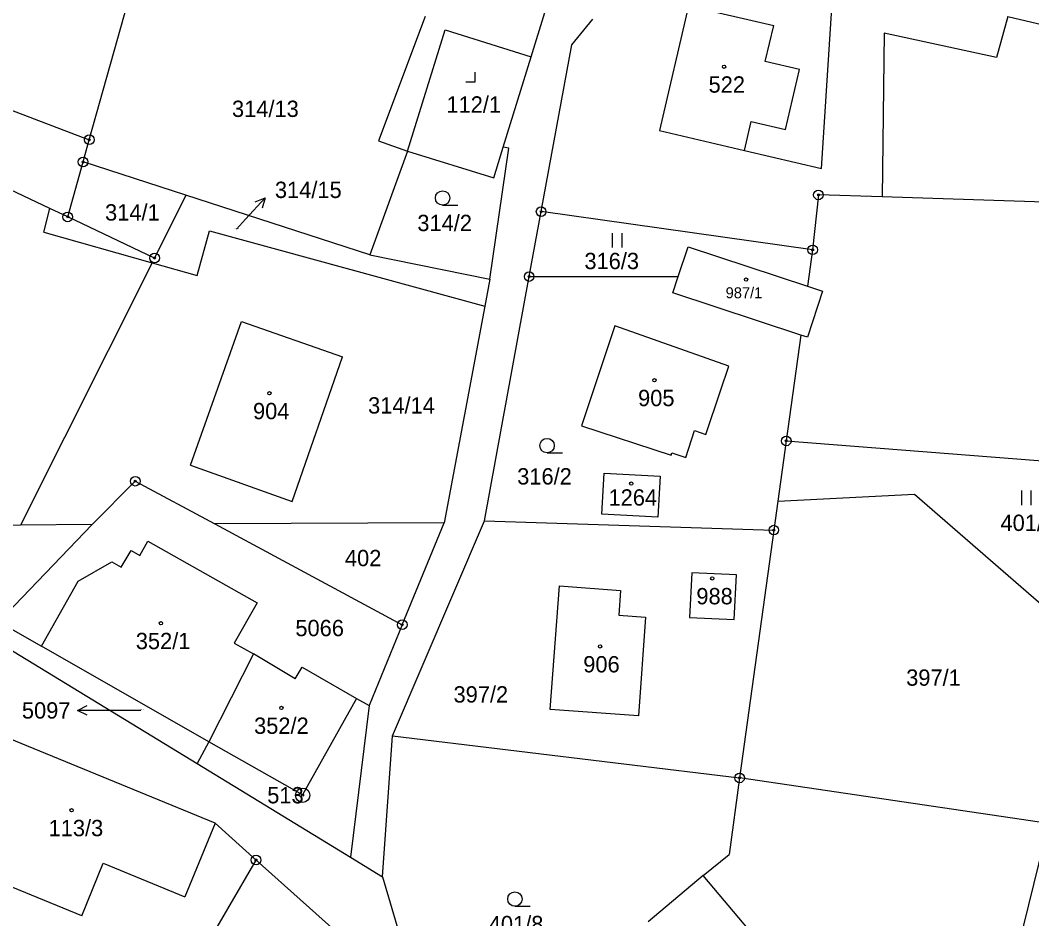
# Model space of a CAD drawing. Extents: x -439246 to -433691, y -1130252 to -1121148.
# Drawn here: x -437614.4 to -437509, y -1124040.5 to -1123946.9 of the extents above; entities that cross this region are included whole.
import ezdxf

# ---------------------------------------------------------------- set-up
doc = ezdxf.new("R2010")
doc.units = 0
for name, color, linetype in [('Vrstva 1', 7, 'Continuous'), ('Vrstva 16', 7, 'Continuous'), ('Vrstva 17', 7, 'Continuous'), ('Vrstva 18', 7, 'Continuous'), ('Vrstva 19', 7, 'Continuous'), ('Vrstva 24', 7, 'Continuous'), ('Vrstva 25', 7, 'Continuous'), ('Vrstva 3', 7, 'Continuous'), ('Vrstva 37', 7, 'Continuous'), ('Vrstva 4', 7, 'Continuous')]:
    doc.layers.add(name, color=color, linetype=linetype)

msp = doc.modelspace()

# ---------------------------------------------------------------- linework, layer by layer
at = {"layer": 'Vrstva 1'}
for p, q in [((-437634.29, -1123949.12), (-437607.19, -1123959.35)), ((-437470.33, -1123967.11), (-437524.61, -1123965.31))]:
    msp.add_line(p, q, dxfattribs=at)
for points in [[(-437530.94, -1123962.35), (-437528.07, -1123917.58)], [(-437607.19, -1123959.35), (-437603.15, -1123944.96)], [(-437544.78, -1123945.4), (-437547.82, -1123958.4)], [(-437572.2, -1123946.5), (-437577.06, -1123959.45)], [(-437561.16, -1123950.71), (-437559.74, -1123946.11)], [(-437556.95, -1123949.46), (-437554.76, -1123946.79)], [(-437511.54, -1123946.5), (-437512.71, -1123950.8)], [(-437511.54, -1123946.5), (-437505.5, -1123947.93)], [(-437524.4, -1123948.24), (-437524.61, -1123965.31)], [(-437512.71, -1123950.8), (-437524.4, -1123948.24)], [(-437560.14, -1123966.84), (-437556.95, -1123949.46)], [(-437564.09, -1123960.13), (-437561.16, -1123950.71)], [(-437547.82, -1123958.4), (-437538.96, -1123960.47)], [(-437611.3, -1123966.51), (-437627.79, -1123958.71)], [(-437607.84, -1123961.67), (-437607.19, -1123959.35)], [(-437577.06, -1123959.45), (-437574.05, -1123960.53)], [(-437565.48, -1123973.89), (-437563.51, -1123960.22)], [(-437565.07, -1123963.31), (-437564.09, -1123960.13)], [(-437563.51, -1123960.22), (-437564.09, -1123960.13)], [(-437538.96, -1123960.47), (-437530.94, -1123962.35)], [(-437574.05, -1123960.53), (-437577.97, -1123971.35)], [(-437574.05, -1123960.53), (-437565.07, -1123963.31)], [(-437609.44, -1123967.39), (-437607.84, -1123961.67)], [(-437597.14, -1123965.14), (-437607.84, -1123961.67)], [(-437597.14, -1123965.14), (-437600.39, -1123971.67)], [(-437577.97, -1123971.35), (-437597.14, -1123965.14)], [(-437531.26, -1123965.1), (-437531.86, -1123970.82)], [(-437524.61, -1123965.31), (-437531.26, -1123965.1)], [(-437611.92, -1123968.97), (-437611.3, -1123966.51)], [(-437609.44, -1123967.39), (-437611.3, -1123966.51)], [(-437600.39, -1123971.67), (-437609.44, -1123967.39)], [(-437561.38, -1123973.6), (-437560.14, -1123966.84)], [(-437531.86, -1123970.82), (-437560.14, -1123966.84)], [(-437595.97, -1123973.48), (-437594.67, -1123968.84)], [(-437594.67, -1123968.84), (-437566, -1123976.67)], [(-437611.92, -1123968.97), (-437600.64, -1123972.16)], [(-437545.85, -1123973.6), (-437544.81, -1123970.51)], [(-437544.81, -1123970.51), (-437532.38, -1123974.62)], [(-437531.86, -1123970.82), (-437532.38, -1123974.62)], [(-437577.97, -1123971.35), (-437565.48, -1123973.89)], [(-437600.64, -1123972.16), (-437614.37, -1123999.48)], [(-437600.64, -1123972.16), (-437595.97, -1123973.48)], [(-437566.05, -1123999.03), (-437561.38, -1123973.6)], [(-437565.48, -1123973.89), (-437566, -1123976.67)], [(-437561.38, -1123973.6), (-437545.85, -1123973.6)], [(-437546.41, -1123975.28), (-437545.85, -1123973.6)], [(-437532.38, -1123974.62), (-437530.82, -1123975.14), (-437532.4, -1123979.92), (-437533.08, -1123979.69)], [(-437533.08, -1123979.69), (-437546.41, -1123975.28)], [(-437566, -1123976.67), (-437570.23, -1123999.24)], [(-437596.64, -1123993.25), (-437591.33, -1123978.3)], [(-437591.33, -1123978.3), (-437580.82, -1123981.97)], [(-437552.45, -1123978.75), (-437555.93, -1123989.16)], [(-437540.58, -1123982.93), (-437552.45, -1123978.75)], [(-437533.08, -1123979.69), (-437534.61, -1123990.72)], [(-437586.08, -1123997.03), (-437580.82, -1123981.97)], [(-437541.45, -1123985.49), (-437540.58, -1123982.93)], [(-437542.97, -1123990.04), (-437541.45, -1123985.49)], [(-437555.93, -1123989.16), (-437546.58, -1123992.2)], [(-437545.08, -1123992.44), (-437544.15, -1123989.64)], [(-437544.15, -1123989.64), (-437542.97, -1123990.04)], [(-437534.61, -1123990.72), (-437535.48, -1123996.98)], [(-437534.61, -1123990.72), (-437498.58, -1123993.52)], [(-437546.58, -1123992.2), (-437546.51, -1123991.97)], [(-437546.51, -1123991.97), (-437545.08, -1123992.44)], [(-437596.64, -1123993.25), (-437586.08, -1123997.03)], [(-437553.58, -1123994.08), (-437547.74, -1123994.38), (-437547.99, -1123998.67), (-437553.82, -1123998.35), (-437553.58, -1123994.08)], [(-437606.9, -1123999.44), (-437602.4, -1123994.92)], [(-437602.4, -1123994.92), (-437594.12, -1123999.37)], [(-437535.48, -1123996.98), (-437521.24, -1123996.28)], [(-437521.24, -1123996.28), (-437500.96, -1124013.92)], [(-437535.48, -1123996.98), (-437535.9, -1124000.01)], [(-437614.37, -1123999.48), (-437626.7, -1123999.76)], [(-437616.64, -1124009.55), (-437606.9, -1123999.44)], [(-437606.9, -1123999.44), (-437614.37, -1123999.48)], [(-437570.23, -1123999.24), (-437594.12, -1123999.37)], [(-437594.12, -1123999.37), (-437574.6, -1124009.86)], [(-437575.63, -1124021.43), (-437566.05, -1123999.03)], [(-437574.6, -1124009.86), (-437570.23, -1123999.24)], [(-437566.05, -1123999.03), (-437535.9, -1124000.01)], [(-437535.9, -1124000.01), (-437539.47, -1124025.82)], [(-437601.94, -1124002.64), (-437601.1, -1124001.17)], [(-437601.1, -1124001.17), (-437589.7, -1124007.6)], [(-437603.87, -1124003.86), (-437602.83, -1124002.13)], [(-437602.83, -1124002.13), (-437601.94, -1124002.64)], [(-437608.35, -1124005.33), (-437604.85, -1124003.32)], [(-437604.85, -1124003.32), (-437603.87, -1124003.86)], [(-437544.44, -1124004.45), (-437544.67, -1124009.1)], [(-437539.79, -1124004.68), (-437544.44, -1124004.45)], [(-437540.02, -1124009.33), (-437539.79, -1124004.68)], [(-437612.16, -1124012.1), (-437608.35, -1124005.33)], [(-437559.18, -1124018.69), (-437558.24, -1124005.82)], [(-437558.24, -1124005.82), (-437551.86, -1124006.29)], [(-437551.86, -1124006.29), (-437552.05, -1124008.88)], [(-437589.7, -1124007.6), (-437592.09, -1124011.78)], [(-437552.05, -1124008.88), (-437549.26, -1124009.09)], [(-437616.64, -1124009.55), (-437612.16, -1124012.1)], [(-437574.6, -1124009.86), (-437578.06, -1124018.28)], [(-437549.26, -1124009.09), (-437550, -1124019.36)], [(-437544.67, -1124009.1), (-437540.02, -1124009.33)], [(-437617.11, -1124011.43), (-437595.97, -1124024.33)], [(-437594.76, -1124022.05), (-437612.16, -1124012.1)], [(-437592.09, -1124011.78), (-437590.09, -1124012.91)], [(-437590.09, -1124012.91), (-437594.76, -1124022.05)], [(-437585.75, -1124015.49), (-437590.09, -1124012.91)], [(-437585.75, -1124015.49), (-437585.01, -1124014.3)], [(-437585.01, -1124014.3), (-437579.36, -1124017.55)], [(-437578.06, -1124018.28), (-437579.98, -1124034.09)], [(-437579.36, -1124017.55), (-437578.06, -1124018.28)], [(-437550, -1124019.36), (-437559.18, -1124018.69)], [(-437594.08, -1124030.52), (-437616.22, -1124021.45)], [(-437576.65, -1124036.12), (-437575.63, -1124021.43)], [(-437575.63, -1124021.43), (-437539.47, -1124025.82)], [(-437594.76, -1124022.05), (-437595.97, -1124024.33)], [(-437595.97, -1124024.33), (-437579.98, -1124034.09)], [(-437539.47, -1124025.82), (-437540.57, -1124033.79)], [(-437507.31, -1124030.55), (-437539.47, -1124025.82)], [(-437594.08, -1124030.52), (-437589.83, -1124034.37)], [(-437507.31, -1124030.55), (-437515.65, -1124064.59)], [(-437579.98, -1124034.09), (-437576.65, -1124036.12)], [(-437543.27, -1124035.99), (-437540.57, -1124033.79)], [(-437598.67, -1124049.6), (-437589.83, -1124034.37)], [(-437589.83, -1124034.37), (-437581.3, -1124041.99)], [(-437576.65, -1124036.12), (-437568.26, -1124064.63)], [(-437543.27, -1124035.99), (-437548.98, -1124040.81)], [(-437529.34, -1124052.5), (-437543.27, -1124035.99)]]:
    msp.add_lwpolyline(points, dxfattribs=at)
at = {"layer": 'Vrstva 16'}
for p, q in [((-437590.91, -1123967.61), (-437588.86, -1123965.42)), ((-437605.43, -1124018.79), (-437608.43, -1124018.79))]:
    msp.add_line(p, q, dxfattribs=at)
for points in [[(-437589.91, -1123965.81), (-437588.86, -1123965.42), (-437589.18, -1123966.49)], [(-437591.87, -1123968.65), (-437590.91, -1123967.61)], [(-437607.43, -1124019.29), (-437608.43, -1124018.79), (-437607.43, -1124018.29)], [(-437601.84, -1124018.79), (-437605.43, -1124018.79)]]:
    msp.add_lwpolyline(points, dxfattribs=at)
at = {"layer": 'Vrstva 24'}
for centre, radius in [((-437607.19, -1123959.35), 0.5), ((-437607.19, -1123959.35), 0.1), ((-437607.84, -1123961.67), 0.5), ((-437607.84, -1123961.67), 0.1), ((-437531.26, -1123965.1), 0.5), ((-437531.26, -1123965.1), 0.1), ((-437560.14, -1123966.84), 0.5), ((-437560.14, -1123966.84), 0.1), ((-437609.44, -1123967.39), 0.5), ((-437609.44, -1123967.39), 0.1), ((-437531.86, -1123970.82), 0.5), ((-437531.86, -1123970.82), 0.1), ((-437600.39, -1123971.67), 0.5), ((-437600.39, -1123971.67), 0.1), ((-437561.38, -1123973.6), 0.5), ((-437561.38, -1123973.6), 0.1), ((-437534.61, -1123990.72), 0.5), ((-437534.61, -1123990.72), 0.1), ((-437602.4, -1123994.92), 0.5), ((-437602.4, -1123994.92), 0.1), ((-437535.9, -1124000.01), 0.5), ((-437535.9, -1124000.01), 0.1), ((-437574.6, -1124009.86), 0.5), ((-437574.6, -1124009.86), 0.1), ((-437539.47, -1124025.82), 0.5), ((-437539.47, -1124025.82), 0.1), ((-437584.97, -1124027.62), 0.75), ((-437584.97, -1124027.62), 0.1), ((-437589.83, -1124034.37), 0.5), ((-437589.83, -1124034.37), 0.1)]:
    msp.add_circle(centre, radius, dxfattribs=at)
at = {"layer": 'Vrstva 25'}
for p, q in [((-437570.4, -1123966.17), (-437568.8, -1123966.17)), ((-437552.71, -1123970.59), (-437552.71, -1123969.09)), ((-437551.71, -1123970.59), (-437551.71, -1123969.09)), ((-437559.52, -1123991.96), (-437557.92, -1123991.96)), ((-437510.09, -1123997.4), (-437510.09, -1123995.9)), ((-437509.09, -1123997.4), (-437509.09, -1123995.9)), ((-437562.87, -1124039.19), (-437561.27, -1124039.19))]:
    msp.add_line(p, q, dxfattribs=at)
msp.add_lwpolyline([(-437567.99, -1123953.33), (-437566.99, -1123953.33), (-437566.99, -1123952.33)], dxfattribs=at)
for centre, radius in [((-437541.08, -1123951.75), 0.175), ((-437570.4, -1123965.42), 0.75), ((-437538.8, -1123973.92), 0.175), ((-437548.34, -1123984.4), 0.175), ((-437588.44, -1123985.76), 0.175), ((-437559.52, -1123991.21), 0.75), ((-437550.75, -1123995.16), 0.175), ((-437542.32, -1124005.04), 0.175), ((-437599.73, -1124009.71), 0.175), ((-437554, -1124012.13), 0.175), ((-437587.19, -1124018.53), 0.175), ((-437609.03, -1124029.19), 0.175), ((-437562.87, -1124038.44), 0.75)]:
    msp.add_circle(centre, radius, dxfattribs=at)
at = {"layer": 'Vrstva 3'}
for points in [[(-437544.78, -1123945.4), (-437547.82, -1123958.4)], [(-437544.78, -1123945.4), (-437535.92, -1123947.47)], [(-437536.8, -1123951.22), (-437535.92, -1123947.47)], [(-437533.24, -1123952.05), (-437536.8, -1123951.22)], [(-437534.7, -1123958.28), (-437533.24, -1123952.05)], [(-437547.82, -1123958.4), (-437538.96, -1123960.47)], [(-437538.96, -1123960.47), (-437538.25, -1123957.45)], [(-437538.25, -1123957.45), (-437534.7, -1123958.28)], [(-437545.85, -1123973.6), (-437544.81, -1123970.51)], [(-437544.81, -1123970.51), (-437532.38, -1123974.62)], [(-437546.41, -1123975.28), (-437545.85, -1123973.6)], [(-437532.38, -1123974.62), (-437530.82, -1123975.14), (-437532.4, -1123979.92), (-437533.08, -1123979.69)], [(-437533.08, -1123979.69), (-437546.41, -1123975.28)], [(-437596.64, -1123993.25), (-437591.33, -1123978.3)], [(-437591.33, -1123978.3), (-437580.82, -1123981.97)], [(-437552.45, -1123978.75), (-437555.93, -1123989.16)], [(-437540.58, -1123982.93), (-437552.45, -1123978.75)], [(-437586.08, -1123997.03), (-437580.82, -1123981.97)], [(-437541.45, -1123985.49), (-437540.58, -1123982.93)], [(-437542.97, -1123990.04), (-437541.45, -1123985.49)], [(-437555.93, -1123989.16), (-437546.58, -1123992.2)], [(-437545.08, -1123992.44), (-437544.15, -1123989.64)], [(-437544.15, -1123989.64), (-437542.97, -1123990.04)], [(-437546.58, -1123992.2), (-437546.51, -1123991.97)], [(-437546.51, -1123991.97), (-437545.08, -1123992.44)], [(-437596.64, -1123993.25), (-437586.08, -1123997.03)], [(-437553.58, -1123994.08), (-437547.74, -1123994.38), (-437547.99, -1123998.67), (-437553.82, -1123998.35), (-437553.58, -1123994.08)], [(-437601.94, -1124002.64), (-437601.1, -1124001.17)], [(-437601.1, -1124001.17), (-437589.7, -1124007.6)], [(-437603.87, -1124003.86), (-437602.83, -1124002.13)], [(-437602.83, -1124002.13), (-437601.94, -1124002.64)], [(-437608.35, -1124005.33), (-437604.85, -1124003.32)], [(-437604.85, -1124003.32), (-437603.87, -1124003.86)], [(-437544.44, -1124004.45), (-437544.67, -1124009.1)], [(-437539.79, -1124004.68), (-437544.44, -1124004.45)], [(-437540.02, -1124009.33), (-437539.79, -1124004.68)], [(-437612.16, -1124012.1), (-437608.35, -1124005.33)], [(-437559.18, -1124018.69), (-437558.24, -1124005.82)], [(-437558.24, -1124005.82), (-437551.86, -1124006.29)], [(-437551.86, -1124006.29), (-437552.05, -1124008.88)], [(-437589.7, -1124007.6), (-437592.09, -1124011.78)], [(-437552.05, -1124008.88), (-437549.26, -1124009.09)], [(-437549.26, -1124009.09), (-437550, -1124019.36)], [(-437544.67, -1124009.1), (-437540.02, -1124009.33)], [(-437594.76, -1124022.05), (-437612.16, -1124012.1)], [(-437592.09, -1124011.78), (-437590.09, -1124012.91)], [(-437590.09, -1124012.91), (-437594.76, -1124022.05)], [(-437590.09, -1124012.91), (-437594.76, -1124022.05)], [(-437585.75, -1124015.49), (-437590.09, -1124012.91)], [(-437585.75, -1124015.49), (-437585.01, -1124014.3)], [(-437585.01, -1124014.3), (-437579.36, -1124017.55)], [(-437579.36, -1124017.55), (-437584.98, -1124027.59)], [(-437550, -1124019.36), (-437559.18, -1124018.69)], [(-437594.08, -1124030.52), (-437616.22, -1124021.45)], [(-437584.98, -1124027.59), (-437594.76, -1124022.05)], [(-437594.08, -1124030.52), (-437597.23, -1124038.2)], [(-437607.98, -1124040.17), (-437620.44, -1124035.07)], [(-437607.98, -1124040.17), (-437605.74, -1124034.71)], [(-437605.74, -1124034.71), (-437597.23, -1124038.2)]]:
    msp.add_lwpolyline(points, dxfattribs=at)
at = {"layer": 'Vrstva 37'}
for centre in [(-437541.08, -1123951.75), (-437538.8, -1123973.92), (-437548.34, -1123984.4), (-437588.44, -1123985.76), (-437550.75, -1123995.16), (-437542.32, -1124005.04), (-437599.73, -1124009.71), (-437554, -1124012.13), (-437587.19, -1124018.53), (-437609.03, -1124029.19)]:
    msp.add_circle(centre, 0.175, dxfattribs=at)
at = {"layer": 'Vrstva 4'}
for points in [[(-437544.78, -1123945.4), (-437535.92, -1123947.47)], [(-437536.8, -1123951.22), (-437535.92, -1123947.47)], [(-437574.05, -1123960.53), (-437570.14, -1123947.92)], [(-437570.14, -1123947.92), (-437561.16, -1123950.71)], [(-437533.24, -1123952.05), (-437536.8, -1123951.22)], [(-437534.7, -1123958.28), (-437533.24, -1123952.05)], [(-437538.96, -1123960.47), (-437538.25, -1123957.45)], [(-437538.25, -1123957.45), (-437534.7, -1123958.28)], [(-437579.36, -1124017.55), (-437584.98, -1124027.59)], [(-437584.98, -1124027.59), (-437594.76, -1124022.05)], [(-437594.08, -1124030.52), (-437597.23, -1124038.2)], [(-437607.98, -1124040.17), (-437620.44, -1124035.07)], [(-437607.98, -1124040.17), (-437605.74, -1124034.71)], [(-437605.74, -1124034.71), (-437597.23, -1124038.2)]]:
    msp.add_lwpolyline(points, dxfattribs=at)

# ---------------------------------------------------------------- texts
at = {"layer": 'Vrstva 16'}
for s, p in [('314/15', (-437587.86, -1123965.42)), ('5097', (-437614.21, -1124019.64))]:
    msp.add_text(s, height=1.7, dxfattribs=at).set_placement(p)
at = {"layer": 'Vrstva 17'}
msp.add_text('513', height=1.7, dxfattribs=at).set_placement((-437588.66, -1124028.47))
at = {"layer": 'Vrstva 18'}
for s, height, p in [('314/13', 1.7, (-437592.33, -1123956.98)), ('314/1', 1.7, (-437605.55, -1123967.77)), ('314/2', 1.7, (-437573.03, -1123968.87)), ('314/15', 0.1, (-437592.06, -1123968.65)), ('316/3', 1.7, (-437555.63, -1123972.83)), ('314/14', 1.7, (-437578.16, -1123987.87)), ('316/2', 1.7, (-437562.63, -1123995.26)), ('401/5', 1.7, (-437512.3, -1124000.1)), ('402', 1.7, (-437580.57, -1124003.77)), ('5066', 1.7, (-437585.73, -1124011.06)), ('397/1', 1.7, (-437522.12, -1124016.22)), ('397/2', 1.7, (-437569.26, -1124017.97)), ('5097', 0.1, (-437601.84, -1124018.79)), ('401/8', 1.7, (-437565.59, -1124041.89))]:
    msp.add_text(s, height=height, dxfattribs=at).set_placement(p)
at = {"layer": 'Vrstva 19'}
for s, height, p in [('522', 1.7, (-437542.7, -1123954.45)), ('112/1', 1.7, (-437570, -1123956.53)), ('987/1', 1.14, (-437540.92, -1123975.86)), ('905', 1.7, (-437550.04, -1123987.1)), ('904', 1.7, (-437590.14, -1123988.46)), ('1264', 1.7, (-437553.12, -1123997.46)), ('988', 1.7, (-437543.97, -1124007.74)), ('352/1', 1.7, (-437602.35, -1124012.41)), ('906', 1.7, (-437555.75, -1124014.83)), ('352/2', 1.7, (-437590.03, -1124021.23)), ('113/3', 1.7, (-437611.43, -1124031.89))]:
    msp.add_text(s, height=height, dxfattribs=at).set_placement(p)

doc.saveas('drawing.dxf')
